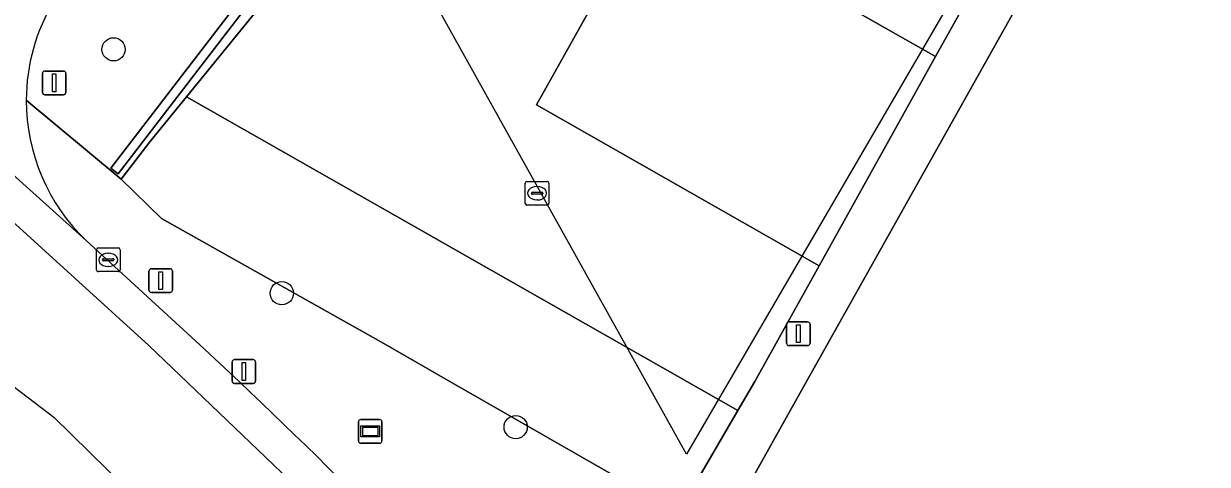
# Model space of a CAD drawing. Extents: x 160663 to 161506, y 382245 to 383291.
# Drawn here: x 161064.41 to 161114.34, y 382746.51 to 382765.07 of the extents above; entities that cross this region are included whole.
import ezdxf

# ---------------------------------------------------------------- set-up
doc = ezdxf.new("R2010")
doc.units = 0
for name, color, linetype in [('IMGEO_Boom', 7, 'Continuous'), ('IMGEO_Drukknoppaal', 7, 'Continuous'), ('IMGEO_Erf', 7, 'Continuous'), ('IMGEO_Kolk', 7, 'Continuous'), ('IMGEO_Lichtmast', 7, 'Continuous'), ('IMGEO_Pand_vergunning_verleend', 7, 'Continuous'), ('IMGEO_Parkeervlak_open', 7, 'Continuous'), ('IMGEO_Rijbaan_lokaal_gesloten', 7, 'Continuous'), ('IMGEO_Rijbaan_lokaal_open', 7, 'Continuous'), ('IMGEO_Verkeerseiland_open', 7, 'Continuous'), ('IMGEO_Verkeersregelinstallatiepaal', 7, 'Continuous'), ('IMGEO_Voetpad_open', 7, 'Continuous'), ('IMGEO_Wegwijzer', 7, 'Continuous')]:
    doc.layers.add(name, color=color, linetype=linetype)

msp = doc.modelspace()

# ---------------------------------------------------------------- linework, layer by layer
at = {"layer": 'IMGEO_Boom'}
for centre in [(161068.201, 382763.991), (161075.298, 382753.718), (161085.163, 382748.076)]:
    msp.add_circle(centre, 0.489, dxfattribs=at)
at = {"layer": 'IMGEO_Drukknoppaal'}
for p, q in [((161073.2, 382750.018), (161073.2, 382750.818)), ((161073.2, 382750.818), (161073.2, 382750.018)), ((161073.3, 382750.918), (161074.09, 382750.918)), ((161074.09, 382750.918), (161073.3, 382750.918)), ((161074.19, 382750.818), (161074.19, 382750.018)), ((161074.19, 382750.018), (161074.19, 382750.818)), ((161074.09, 382749.918), (161073.3, 382749.918)), ((161073.3, 382749.918), (161074.09, 382749.918))]:
    msp.add_line(p, q, dxfattribs=at)
msp.add_lwpolyline([(161073.62, 382750.793), (161073.77, 382750.793), (161073.77, 382750.043), (161073.62, 382750.043), (161073.62, 382750.793)], dxfattribs=at)
for centre, start, end in [((161073.3, 382750.818), 90, 180), ((161073.3, 382750.818), 90, 180), ((161074.09, 382750.818), 0, 90), ((161074.09, 382750.818), 360, 90), ((161073.3, 382750.018), 180, 270), ((161073.3, 382750.018), 180, 270), ((161074.09, 382750.018), 270, 0), ((161074.09, 382750.018), 270, 0)]:
    msp.add_arc(centre, 0.1, start, end, dxfattribs=at)
at = {"layer": 'IMGEO_Erf'}
msp.add_lwpolyline([(161171.316, 382862.17), (161150.027, 382870.146), (161140.318, 382841.383), (161140.033, 382841.479), (161127.204, 382804.912), (161127.971, 382804.387), (161097.432, 382750), (161094.515, 382744.805), (161093.761, 382743.487), (161089.01, 382735.177), (161089.471, 382734.924), (161089.572, 382735.033), (161116.537, 382706.21), (161128.193, 382691.568), (161128.64, 382691.007), (161157.194, 382653.574), (161161.716, 382652.754)], dxfattribs=at)
at = {"layer": 'IMGEO_Kolk'}
for p, q in [((161085.565, 382757.502), (161085.565, 382758.354)), ((161085.64, 382758.428), (161086.492, 382758.428)), ((161085.867, 382757.971), (161086.265, 382757.971)), ((161086.053, 382758.208), (161086.078, 382758.208)), ((161086.566, 382758.354), (161086.566, 382757.502)), ((161085.824, 382757.922), (161085.824, 382757.934)), ((161086.262, 382757.885), (161085.864, 382757.885)), ((161086.076, 382757.648), (161086.051, 382757.648)), ((161086.308, 382757.934), (161086.308, 382757.922)), ((161086.492, 382757.428), (161085.64, 382757.428)), ((161067.477, 382754.699), (161067.477, 382755.551)), ((161067.552, 382755.625), (161068.404, 382755.625)), ((161068.478, 382755.551), (161068.478, 382754.699)), ((161067.736, 382755.119), (161067.736, 382755.131)), ((161068.174, 382755.082), (161067.776, 382755.082)), ((161067.779, 382755.168), (161068.177, 382755.168)), ((161067.965, 382755.405), (161067.99, 382755.405)), ((161068.22, 382755.131), (161068.22, 382755.119)), ((161068.404, 382754.625), (161067.552, 382754.625)), ((161067.988, 382754.845), (161067.963, 382754.845))]:
    msp.add_line(p, q, dxfattribs=at)
for points in [[(161085.565, 382757.502), (161085.565, 382758.354)], [(161085.64, 382758.428), (161086.492, 382758.428)], [(161086.566, 382758.354), (161086.566, 382757.502)], [(161086.492, 382757.428), (161085.64, 382757.428)], [(161067.477, 382754.699), (161067.477, 382755.551)], [(161067.552, 382755.625), (161068.404, 382755.625)], [(161068.478, 382755.551), (161068.478, 382754.699)], [(161068.404, 382754.625), (161067.552, 382754.625)]]:
    msp.add_lwpolyline(points, dxfattribs=at)
for centre, radius, start, end in [((161085.642, 382758.352), 0.0765, 91.552, 178.448), ((161085.642, 382758.352), 0.0765, 91.552, 178.448), ((161085.864, 382757.931), 0.0403, 85.8775, 175.7526), ((161086.269, 382757.933), 0.0386, 1.7309, 96.639), ((161086.49, 382758.352), 0.0765, 1.552, 88.448), ((161086.49, 382758.352), 0.0765, 1.552, 88.448), ((161085.642, 382757.504), 0.0765, 181.552, 268.448), ((161085.642, 382757.504), 0.0765, 181.552, 268.448), ((161085.861, 382757.921), 0.0366, 178.938, 274.7102), ((161086.265, 382757.928), 0.043, 264.8664, 352.4533), ((161086.49, 382757.504), 0.0765, 271.552, 358.448), ((161086.49, 382757.504), 0.0765, 271.552, 358.448), ((161067.554, 382755.549), 0.0765, 91.552, 178.448), ((161067.554, 382755.549), 0.0765, 91.552, 178.448), ((161068.402, 382755.549), 0.0765, 1.552, 88.448), ((161068.402, 382755.549), 0.0765, 1.552, 88.448), ((161067.776, 382755.128), 0.0403, 85.8775, 175.7526), ((161067.773, 382755.118), 0.0366, 178.938, 274.7102), ((161068.177, 382755.125), 0.043, 264.8664, 352.4533), ((161068.181, 382755.13), 0.0386, 1.7309, 96.639), ((161067.554, 382754.701), 0.0765, 181.552, 268.448), ((161067.554, 382754.701), 0.0765, 181.552, 268.448), ((161068.402, 382754.701), 0.0765, 271.552, 358.448), ((161068.402, 382754.701), 0.0765, 271.552, 358.448)]:
    msp.add_arc(centre, radius, start, end, dxfattribs=at)
for centre, major_axis, ratio, start_param, end_param in [((161086.052, 382757.928), (-0.387, 0.002), 0.722429, 4.712389, 7.853982), ((161086.077, 382757.928), (-0.39, 0.002), 0.717154, 1.570796, 4.712389), ((161067.964, 382755.125), (-0.387, 0.002), 0.722429, 4.712389, 7.853982), ((161067.989, 382755.125), (-0.39, 0.002), 0.717154, 1.570796, 4.712389)]:
    msp.add_ellipse(centre, major_axis=major_axis, ratio=ratio, start_param=start_param, end_param=end_param, dxfattribs=at)
at = {"layer": 'IMGEO_Lichtmast'}
for p, q in [((161096.688, 382752.509), (161097.478, 382752.509)), ((161097.478, 382752.509), (161096.688, 382752.509)), ((161096.588, 382751.609), (161096.588, 382752.409)), ((161096.588, 382752.409), (161096.588, 382751.609)), ((161097.578, 382752.409), (161097.578, 382751.609)), ((161097.578, 382751.609), (161097.578, 382752.409)), ((161097.478, 382751.509), (161096.688, 382751.509)), ((161096.688, 382751.509), (161097.478, 382751.509))]:
    msp.add_line(p, q, dxfattribs=at)
msp.add_lwpolyline([(161097.008, 382752.384), (161097.158, 382752.384), (161097.158, 382751.634), (161097.008, 382751.634), (161097.008, 382752.384)], dxfattribs=at)
for centre, start, end in [((161096.688, 382752.409), 90, 180), ((161096.688, 382752.409), 90, 180), ((161097.478, 382752.409), 0, 90), ((161097.478, 382752.409), 360, 90), ((161096.688, 382751.609), 180, 270), ((161096.688, 382751.609), 180, 270), ((161097.478, 382751.609), 270, 0), ((161097.478, 382751.609), 270, 0)]:
    msp.add_arc(centre, 0.1, start, end, dxfattribs=at)
at = {"layer": 'IMGEO_Pand_vergunning_verleend'}
msp.add_lwpolyline([(161056.082, 382855.064), (161060.29, 382860.428), (161074.85, 382878.894), (161137.947, 382874.451), (161146.752, 382866.872), (161124.102, 382803.494), (161122.529, 382800.578), (161111.719, 382780.544), (161105.267, 382769.061), (161092.363, 382746.932), (161075.369, 382777.41), (161071.58, 382785.44), (161085.588, 382803.94), (161084.359, 382804.87), (161070.671, 382815.235), (161068.803, 382816.304), (161083.669, 382834.92)], close=True, dxfattribs=at)
at = {"layer": 'IMGEO_Parkeervlak_open'}
for points in [[(161102.874, 382763.685), (161090.963, 382770.452), (161086.044, 382761.65), (161097.965, 382754.877)], [(161069.727, 382760.094), (161068.524, 382758.519), (161070.224, 382756.866), (161079.597, 382751.597), (161082.386, 382750), (161092.035, 382744.474), (161094.536, 382748.777), (161071.274, 382761.993)]]:
    msp.add_lwpolyline(points, close=True, dxfattribs=at)
at = {"layer": 'IMGEO_Rijbaan_lokaal_gesloten'}
for points in [[(160950.316, 382840.118), (160974.423, 382818.724), (160980.002, 382813.773), (161009.567, 382791.248), (161065.685, 382748.492), (161112.373, 382702.72), (161124.111, 382688.246), (161124.884, 382688.875), (161125.431, 382689.32), (161119.959, 382696.204), (161110.177, 382707.994), (161100.346, 382719.084), (161091.915, 382728.357), (161081.993, 382739.308), (161076.263, 382745.226), (161069.695, 382751.517), (161061.87, 382758.6), (161056.466, 382763.168), (161050.271, 382767.641), (161037.554, 382776.355), (161008.954, 382796.101), (160997.473, 382804.081)], [(160997.473, 382804.081), (161008.954, 382796.101), (161037.554, 382776.355), (161050.271, 382767.641), (161056.466, 382763.168), (161061.87, 382758.6), (161069.695, 382751.517), (161076.263, 382745.226), (161081.993, 382739.308), (161091.915, 382728.357), (161100.346, 382719.084), (161110.177, 382707.994), (161119.959, 382696.204), (161125.431, 382689.32), (161126.618, 382690.286), (161119.692, 382699.024)], [(161073.493, 382750), (161071.84, 382751.546), (161067.042, 382755.938), (161060.976, 382761.388)]]:
    msp.add_lwpolyline(points, dxfattribs=at)
msp.add_arc((160915.071, 382582.231), 230.747, 41.4793, 46.64129, dxfattribs=at)
at = {"layer": 'IMGEO_Rijbaan_lokaal_open'}
for points in [[(161106.182, 382799.333), (161105.855, 382799.524), (161079.654, 382765.597), (161075.98, 382767.899), (161074.308, 382765.718), (161071.274, 382761.993), (161094.536, 382748.777), (161095.246, 382750), (161097.965, 382754.877), (161086.044, 382761.65), (161090.963, 382770.452), (161102.874, 382763.685), (161106.285, 382769.803), (161096.459, 382775.385), (161101.33, 382784.102), (161111.147, 382778.525), (161114.265, 382784.119), (161114.6, 382784.719), (161106.801, 382789.15), (161111.675, 382797.87), (161119.466, 382793.444), (161122.778, 382799.384), (161111.51, 382805.786)], [(161060.976, 382761.388), (161067.042, 382755.938)]]:
    msp.add_lwpolyline(points, dxfattribs=at)
for centre, radius, start, end in [((161072.67, 382761.833), 8.151, 148.9764, 179.8368), ((161072.677, 382761.837), 8.158, 179.867, 226.3126)]:
    msp.add_arc(centre, radius, start, end, dxfattribs=at)
at = {"layer": 'IMGEO_Verkeerseiland_open'}
msp.add_lwpolyline([(161102.474, 382803.055), (161102.157, 382803.298), (161068.084, 382758.991), (161068.402, 382758.747)], close=True, dxfattribs=at)
at = {"layer": 'IMGEO_Verkeersregelinstallatiepaal'}
for p, q in [((161065.201, 382762.178), (161065.201, 382762.978)), ((161065.201, 382762.978), (161065.201, 382762.178)), ((161065.301, 382763.078), (161066.091, 382763.078)), ((161066.091, 382763.078), (161065.301, 382763.078)), ((161066.191, 382762.978), (161066.191, 382762.178)), ((161066.191, 382762.178), (161066.191, 382762.978)), ((161066.091, 382762.078), (161065.301, 382762.078)), ((161065.301, 382762.078), (161066.091, 382762.078)), ((161069.695, 382753.848), (161069.695, 382754.648)), ((161069.695, 382754.648), (161069.695, 382753.848)), ((161069.795, 382754.748), (161070.585, 382754.748)), ((161070.585, 382754.748), (161069.795, 382754.748)), ((161070.685, 382754.648), (161070.685, 382753.848)), ((161070.685, 382753.848), (161070.685, 382754.648)), ((161070.585, 382753.748), (161069.795, 382753.748)), ((161069.795, 382753.748), (161070.585, 382753.748))]:
    msp.add_line(p, q, dxfattribs=at)
for points in [[(161065.621, 382762.953), (161065.771, 382762.953), (161065.771, 382762.203), (161065.621, 382762.203), (161065.621, 382762.953)], [(161070.115, 382754.623), (161070.265, 382754.623), (161070.265, 382753.873), (161070.115, 382753.873), (161070.115, 382754.623)]]:
    msp.add_lwpolyline(points, dxfattribs=at)
for centre, start, end in [((161065.301, 382762.978), 90, 180), ((161065.301, 382762.978), 90, 180), ((161066.091, 382762.978), 0, 90), ((161066.091, 382762.978), 360, 90), ((161065.301, 382762.178), 180, 270), ((161065.301, 382762.178), 180, 270), ((161066.091, 382762.178), 270, 0), ((161066.091, 382762.178), 270, 0), ((161069.795, 382754.648), 90, 180), ((161069.795, 382754.648), 90, 180), ((161070.585, 382754.648), 0, 90), ((161070.585, 382754.648), 360, 90), ((161069.795, 382753.848), 180, 270), ((161069.795, 382753.848), 180, 270), ((161070.585, 382753.848), 270, 0), ((161070.585, 382753.848), 270, 0)]:
    msp.add_arc(centre, 0.1, start, end, dxfattribs=at)
at = {"layer": 'IMGEO_Voetpad_open'}
for points in [[(161139.573, 382844.567), (161138.385, 382841.072), (161137.913, 382841.236), (161132.139, 382824.427), (161128.876, 382814.762), (161129.349, 382814.603), (161128.326, 382811.571), (161127.853, 382811.73), (161127.466, 382810.573), (161125.835, 382805.701), (161125.758, 382805.411), (161125.286, 382803.88), (161122.778, 382799.384), (161119.466, 382793.444), (161114.6, 382784.719), (161114.265, 382784.119), (161111.147, 382778.525), (161106.285, 382769.803), (161102.874, 382763.685), (161097.965, 382754.877), (161095.246, 382750), (161094.536, 382748.777), (161092.035, 382744.474)], [(161094.515, 382744.805), (161097.432, 382750), (161127.971, 382804.387), (161127.204, 382804.912), (161140.033, 382841.479)], [(161064.519, 382761.856), (161068.524, 382758.519), (161069.727, 382760.094), (161071.274, 382761.993), (161074.308, 382765.718), (161075.98, 382767.899), (161081.199, 382774.706), (161087.609, 382783.001)], [(161116.537, 382706.21), (161089.572, 382735.033), (161089.471, 382734.924), (161089.01, 382735.177), (161093.761, 382743.487), (161092.035, 382744.474), (161082.386, 382750), (161079.597, 382751.597), (161070.224, 382756.866), (161068.524, 382758.519), (161064.519, 382761.856)], [(161067.042, 382755.938), (161071.84, 382751.546), (161073.493, 382750)]]:
    msp.add_lwpolyline(points, dxfattribs=at)
msp.add_lwpolyline([(161068.402, 382758.747), (161068.084, 382758.991), (161102.157, 382803.298), (161102.474, 382803.055)], close=True, dxfattribs=at)
for centre, radius, start, end in [((161072.67, 382761.833), 8.151, 148.9764, 179.8368), ((161072.677, 382761.837), 8.158, 179.867, 226.3126), ((160915.071, 382582.231), 230.747, 41.4793, 46.64129)]:
    msp.add_arc(centre, radius, start, end, dxfattribs=at)
at = {"layer": 'IMGEO_Wegwijzer'}
for p, q in [((161078.532, 382747.496), (161078.532, 382748.296)), ((161078.532, 382748.296), (161078.532, 382747.496)), ((161078.632, 382748.396), (161079.422, 382748.396)), ((161079.422, 382748.396), (161078.632, 382748.396)), ((161079.522, 382748.296), (161079.522, 382747.496)), ((161079.522, 382747.496), (161079.522, 382748.296)), ((161079.422, 382747.396), (161078.632, 382747.396)), ((161078.632, 382747.396), (161079.422, 382747.396))]:
    msp.add_line(p, q, dxfattribs=at)
for points in [[(161078.633, 382748.128), (161079.421, 382748.128), (161079.421, 382747.664), (161078.633, 382747.664), (161078.633, 382748.128)], [(161078.698, 382748.063), (161078.698, 382747.729), (161079.356, 382747.729), (161079.356, 382748.063), (161078.698, 382748.063)]]:
    msp.add_lwpolyline(points, dxfattribs=at)
for centre, start, end in [((161078.632, 382748.296), 90, 180), ((161078.632, 382748.296), 90, 180), ((161079.422, 382748.296), 0, 90), ((161079.422, 382748.296), 360, 90), ((161078.632, 382747.496), 180, 270), ((161078.632, 382747.496), 180, 270), ((161079.422, 382747.496), 270, 0), ((161079.422, 382747.496), 270, 0)]:
    msp.add_arc(centre, 0.1, start, end, dxfattribs=at)

doc.saveas('drawing.dxf')
